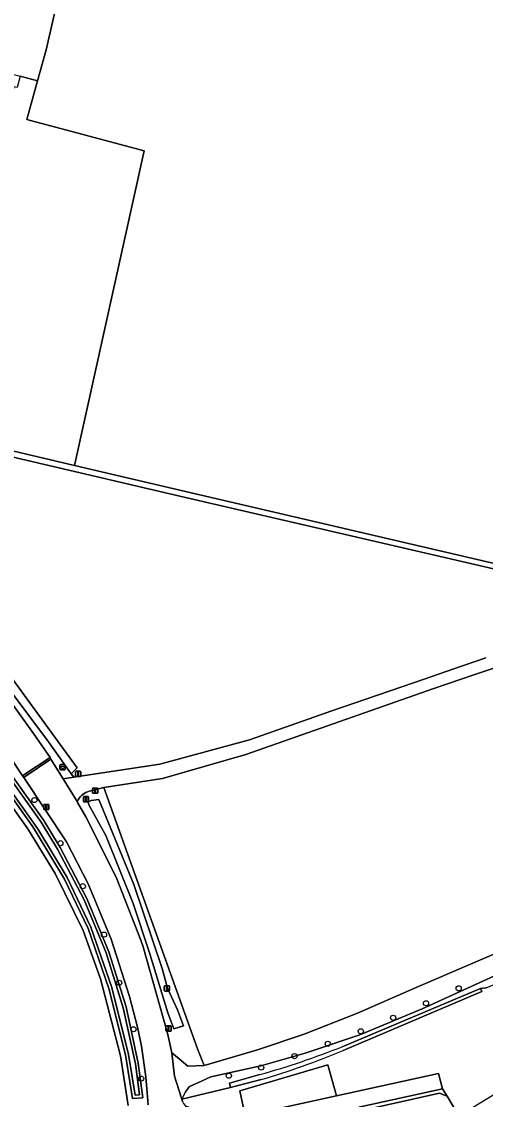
# Model space of a CAD drawing. Extents: x 160203 to 161530, y 379528 to 381797.
# Drawn here: x 160969.1 to 161056.6, y 381295.7 to 381499.2 of the extents above; entities that cross this region are included whole.
import ezdxf

# ---------------------------------------------------------------- set-up
doc = ezdxf.new("R2010")
doc.units = 0
for name, color, linetype in [('IMGEO_Afvalbak', 7, 'Continuous'), ('IMGEO_Berm_groen', 7, 'Continuous'), ('IMGEO_Boom', 7, 'Continuous'), ('IMGEO_Erf', 7, 'Continuous'), ('IMGEO_Grasland_agrarisch', 7, 'Continuous'), ('IMGEO_Grasland_overig', 7, 'Continuous'), ('IMGEO_Groenvoorziening', 7, 'Continuous'), ('IMGEO_Hek', 7, 'Continuous'), ('IMGEO_Inrit_gesloten', 7, 'Continuous'), ('IMGEO_Lichtmast', 7, 'Continuous'), ('IMGEO_Loofbos', 7, 'Continuous'), ('IMGEO_Oever', 7, 'Continuous'), ('IMGEO_Parkeervlak_open', 7, 'Continuous'), ('IMGEO_Rijbaan_lokaal_gesloten', 7, 'Continuous'), ('IMGEO_Rijbaan_lokaal_halfverhard', 7, 'Continuous'), ('IMGEO_Verkeersbordpaal', 7, 'Continuous'), ('IMGEO_Voetpad_onverhard', 7, 'Continuous'), ('IMGEO_Waterloop', 7, 'Continuous')]:
    doc.layers.add(name, color=color, linetype=linetype)

msp = doc.modelspace()

# ---------------------------------------------------------------- linework, layer by layer
at = {"layer": 'IMGEO_Afvalbak'}
for p, q in [((160976.34, 381358.04), (160976.34, 381358.84)), ((160976.34, 381358.84), (160976.34, 381358.04)), ((160976.44, 381358.94), (160977.23, 381358.94)), ((160977.23, 381358.94), (160976.44, 381358.94)), ((160977.23, 381357.94), (160976.44, 381357.94)), ((160976.44, 381357.94), (160977.23, 381357.94)), ((160977.33, 381358.84), (160977.33, 381358.04)), ((160977.33, 381358.04), (160977.33, 381358.84))]:
    msp.add_line(p, q, dxfattribs=at)
msp.add_lwpolyline([(160976.48, 381358.65), (160977.19, 381358.65), (160977.04, 381358.18), (160976.63, 381358.18), (160976.48, 381358.65)], dxfattribs=at)
for centre, start, end in [((160976.44, 381358.84), 90, 180), ((160976.44, 381358.84), 90, 180), ((160976.44, 381358.04), 180, 270), ((160976.44, 381358.04), 180, 270), ((160977.23, 381358.84), 0, 90), ((160977.23, 381358.84), 360, 90), ((160977.23, 381358.04), 270, 0), ((160977.23, 381358.04), 270, 0)]:
    msp.add_arc(centre, 0.1, start, end, dxfattribs=at)
at = {"layer": 'IMGEO_Berm_groen'}
for points in [[(160993, 381294.71), (160992.52, 381299.99), (160991.71, 381305.79), (160990.96, 381309.38), (160989.45, 381315.12), (160986.02, 381325.95), (160981.64, 381336.44), (160977.58, 381344.32), (160969.51, 381356.48), (160969.3, 381356.8), (160961.55, 381368.47), (160938.99, 381398.24), (160931.67, 381407.29), (160925.89, 381414), (160919.55, 381420.17), (160913.8, 381424.9), (160908.4, 381428.48), (160905.18, 381430.61), (160904.44, 381431.06), (160904.06, 381431.29), (160902.71, 381432.11), (160897.85, 381434.68)], [(160961.66, 381364.64), (160973.27, 381348.35), (160976.39, 381343.27), (160981.43, 381333.62), (160985.58, 381323.56), (160988.82, 381313.18), (160991.12, 381302.54), (160991.97, 381296.05), (160990.03, 381295.9), (160988.72, 381304.12), (160985.57, 381316.68), (160981.66, 381327.99), (160977.17, 381337.31), (160971.87, 381346.2), (160971.09, 381347.36), (160962.45, 381359.42)], [(160961.25, 381359.38), (160970.26, 381346.8), (160975.45, 381338.38), (160980.74, 381327.6), (160983.96, 381318.5), (160987.74, 381303.92), (160989.23, 381294.57)]]:
    msp.add_lwpolyline(points, dxfattribs=at)
at = {"layer": 'IMGEO_Boom'}
for centre in [(160971.52, 381352.23), (160976.42, 381344.08), (160980.64, 381335.96), (160984.65, 381326.83), (160987.52, 381317.73), (161051.58, 381316.68), (161045.42, 381313.87), (161039.21, 381311.13), (160990.2, 381308.96), (161033.1, 381308.58), (161026.88, 381306.22), (161020.58, 381303.89), (161008.22, 381300.2), (161014.3, 381301.73), (160991.65, 381299.65)]:
    msp.add_circle(centre, 0.489, dxfattribs=at)
at = {"layer": 'IMGEO_Erf'}
for points in [[(161056.74, 381316.8), (161055.69, 381316.68), (161055.95, 381316.06), (161029.8, 381304.97)], [(161014.28, 381299.47), (161008.55, 381297.95), (160999.32, 381295.74), (160999.48, 381295.35), (160999.68, 381294.98), (160999.9, 381294.63), (161000, 381294.5), (161002.91, 381293.2), (161006.42, 381292.4), (161011.02, 381292.56), (161011.31, 381292.62), (161010.3, 381297.31), (161026.91, 381302.23), (161028.5, 381296.39), (161047.76, 381300.61), (161048.52, 381297.71), (161049.4, 381296.31), (161051.6, 381292.62), (161061.91, 381298.93)]]:
    msp.add_lwpolyline(points, dxfattribs=at)
msp.add_arc((160973.2, 381440.03), 146.44, 286.2911, 292.7376, dxfattribs=at)
at = {"layer": 'IMGEO_Grasland_agrarisch'}
for points in [[(161123.21, 381516.23), (161087.73, 381524.31), (161000, 381544.86), (160992.01, 381546.65), (160990.26, 381544.79), (160983.38, 381535.9), (160973.76, 381493.85), (160972.12, 381488.02), (160970.08, 381480.72), (160992.22, 381474.79), (160979.1, 381415.39), (161000, 381410.48), (161094.22, 381388.52)], [(160984.64, 381354.6), (161002.27, 381305.24), (161003.56, 381302.15), (161013.64, 381305.06), (161022.45, 381308.02), (161032.46, 381311.97), (161043.1, 381316.64), (161079.16, 381332.14), (161082.6, 381333.52), (161081.92, 381335.28), (161064.56, 381379.14), (161064.06, 381379.05), (161059.17, 381377.45), (161054.46, 381375.85), (161046.68, 381373.24), (161011.39, 381360.84), (160995.68, 381356.33)]]:
    msp.add_lwpolyline(points, close=True, dxfattribs=at)
msp.add_lwpolyline([(160989.23, 381294.57), (160987.74, 381303.92), (160983.96, 381318.5), (160980.74, 381327.6), (160975.45, 381338.38), (160970.26, 381346.8), (160961.25, 381359.38)], dxfattribs=at)
at = {"layer": 'IMGEO_Grasland_overig'}
msp.add_lwpolyline([(160887, 381511.65), (160943.21, 381498.82), (160926.61, 381427.71), (160950.89, 381422.03), (160966.02, 381487.2), (160966.83, 381487.02), (160967.33, 381489.23), (160968.8, 381488.86), (160972.12, 381488.02), (160973.76, 381493.85), (160983.38, 381535.9)], dxfattribs=at)
for points in [[(160996.62, 381308.25), (160997.42, 381304.49), (160998.83, 381303.38), (161000.45, 381301.97), (161003.56, 381302.15), (161002.27, 381305.24), (160984.64, 381354.6), (160982.15, 381353.96), (160981.83, 381353.88), (160981.52, 381353.77), (160981.21, 381353.63), (160980.93, 381353.47), (160980.65, 381353.28), (160980.4, 381353.06), (160980.16, 381352.83), (160979.95, 381352.57), (160979.76, 381352.3), (160979.6, 381352.01), (160979.56, 381351.94), (160979.64, 381351.8), (160981.21, 381349.06), (160986.93, 381337.66), (160991.6, 381325.79), (160992.03, 381324.5), (160996.52, 381308.65)], [(160990.29, 381336.26), (160995.6, 381320.43), (160996.66, 381316.73), (160998.5, 381312.61), (160999.67, 381309.63), (160997.83, 381309.07), (160996.7, 381312.04), (160993.28, 381323.23), (160990.13, 381332.69), (160984.99, 381345.51), (160981.79, 381351.31), (160981.68, 381351.83), (160982.21, 381352.12), (160983.68, 381352.34)]]:
    msp.add_lwpolyline(points, close=True, dxfattribs=at)
at = {"layer": 'IMGEO_Groenvoorziening'}
for points in [[(161150.15, 381500), (161152.01, 381508.05), (161153.71, 381515.38), (161141.46, 381516.56), (161125.47, 381518.11), (161084.45, 381527.5), (161000, 381546.84), (160993.38, 381548.35), (160986.4, 381549.95), (160985.95, 381548.01), (160992.01, 381546.65), (161000, 381544.86), (161087.73, 381524.31), (161123.21, 381516.23), (161094.22, 381388.52), (161000, 381410.48), (160979.1, 381415.39), (160952.41, 381421.66), (160952.15, 381420.57), (161000, 381409.32), (161095.64, 381387.19), (161107.24, 381437.71), (161118.58, 381435.09), (161134.28, 381431.47)], [(161047.94, 381296.88), (161049.4, 381296.31), (161048.52, 381297.71), (161032.75, 381294.24), (161033.02, 381293.55)], [(161056.05, 381285.34), (161055.82, 381285.72), (161051.6, 381292.62), (161049.4, 381296.31), (161047.94, 381296.88), (161033.02, 381293.55), (161042.79, 381267.63), (161043.14, 381267.95), (161052.82, 381276.6), (161056.1, 381279.61), (161053.52, 381283.67)]]:
    msp.add_lwpolyline(points, close=True, dxfattribs=at)
for points in [[(160963.01, 381376.35), (160971.37, 381364.8), (160974.46, 381360.25), (160974.64, 381359.98), (160976.93, 381356.22), (160978.95, 381356.53), (160978.48, 381357.15), (160974.18, 381363.23), (160959.28, 381383.1)], [(161184.52, 381366.19), (161183.39, 381368.83), (161182.57, 381368.53), (161149.98, 381356.44), (161122.59, 381346.1), (161117.51, 381344.18), (161078.31, 381328.17), (161044.69, 381312.84), (161032.9, 381307.9), (161022.6, 381304.44), (161014.26, 381302.08), (161004.8, 381299.97), (161002.37, 381298.86), (161000.77, 381298.13), (161000, 381297.14), (160999.32, 381295.74), (161008.55, 381297.95), (161008.33, 381298.79), (161014.08, 381300.42)], [(161029.6, 381305.67), (161055.69, 381316.68), (161056.74, 381316.8), (161094.18, 381332.4), (161108.58, 381338.47), (161112.08, 381339.93), (161123.08, 381344.5), (161184.52, 381366.19)]]:
    msp.add_lwpolyline(points, dxfattribs=at)
msp.add_arc((160973.38, 381446.43), 151.57, 285.5768, 291.7751, dxfattribs=at)
at = {"layer": 'IMGEO_Hek'}
for points in [[(160973.76, 381493.85), (160983.38, 381535.9), (160990.26, 381544.79)], [(160952.15, 381420.57), (161000, 381409.32)], [(161095.64, 381387.19), (161000, 381409.32)], [(161033.02, 381293.55), (161047.94, 381296.88), (161049.4, 381296.31)]]:
    msp.add_lwpolyline(points, dxfattribs=at)
at = {"layer": 'IMGEO_Inrit_gesloten'}
msp.add_lwpolyline([(161029.92, 381293.61), (161032.75, 381294.24), (161048.52, 381297.71), (161047.76, 381300.61), (161028.5, 381296.39), (161011.31, 381292.62), (161011.02, 381292.56), (161006.42, 381292.4), (161002.91, 381293.2), (161000, 381294.5), (161000, 381293.99), (160999.42, 381282.45), (161000, 381282.98), (161002.55, 381285.01), (161004.77, 381286.54), (161006.51, 381287.61), (161007.8, 381288.34), (161011.4, 381289.54)], close=True, dxfattribs=at)
at = {"layer": 'IMGEO_Lichtmast'}
for p, q in [((160980.76, 381351.98), (160980.76, 381352.78)), ((160980.76, 381352.78), (160980.76, 381351.98)), ((160980.86, 381352.88), (160981.65, 381352.88)), ((160981.65, 381352.88), (160980.86, 381352.88)), ((160981.65, 381351.88), (160980.86, 381351.88)), ((160980.86, 381351.88), (160981.65, 381351.88)), ((160981.75, 381352.78), (160981.75, 381351.98)), ((160981.75, 381351.98), (160981.75, 381352.78)), ((160996.02, 381316.27), (160996.02, 381317.06)), ((160996.02, 381317.06), (160996.02, 381316.27)), ((160996.12, 381317.16), (160996.91, 381317.16)), ((160996.91, 381317.16), (160996.12, 381317.16)), ((160997.01, 381317.06), (160997.01, 381316.27)), ((160997.01, 381316.27), (160997.01, 381317.06)), ((160996.91, 381316.17), (160996.12, 381316.17)), ((160996.12, 381316.17), (160996.91, 381316.17)), ((160996.34, 381308.7), (160996.34, 381309.5)), ((160996.34, 381309.5), (160996.34, 381308.7)), ((160996.44, 381309.6), (160997.23, 381309.6)), ((160997.23, 381309.6), (160996.44, 381309.6)), ((160997.23, 381308.6), (160996.44, 381308.6)), ((160996.44, 381308.6), (160997.23, 381308.6)), ((160997.33, 381309.5), (160997.33, 381308.7)), ((160997.33, 381308.7), (160997.33, 381309.5))]:
    msp.add_line(p, q, dxfattribs=at)
for points in [[(160981.18, 381352.76), (160981.33, 381352.76), (160981.33, 381352.01), (160981.18, 381352.01), (160981.18, 381352.76)], [(160996.44, 381317.04), (160996.59, 381317.04), (160996.59, 381316.29), (160996.44, 381316.29), (160996.44, 381317.04)], [(160996.76, 381309.48), (160996.91, 381309.48), (160996.91, 381308.73), (160996.76, 381308.73), (160996.76, 381309.48)]]:
    msp.add_lwpolyline(points, dxfattribs=at)
for centre, start, end in [((160980.86, 381352.78), 90, 180), ((160980.86, 381352.78), 90, 180), ((160980.86, 381351.98), 180, 270), ((160980.86, 381351.98), 180, 270), ((160981.65, 381352.78), 0, 90), ((160981.65, 381352.78), 360, 90), ((160981.65, 381351.98), 270, 0), ((160981.65, 381351.98), 270, 0), ((160996.12, 381317.06), 90, 180), ((160996.12, 381317.06), 90, 180), ((160996.91, 381317.06), 0, 90), ((160996.91, 381317.06), 360, 90), ((160996.12, 381316.27), 180, 270), ((160996.12, 381316.27), 180, 270), ((160996.91, 381316.27), 270, 0), ((160996.91, 381316.27), 270, 0), ((160996.44, 381309.5), 90, 180), ((160996.44, 381309.5), 90, 180), ((160996.44, 381308.7), 180, 270), ((160996.44, 381308.7), 180, 270), ((160997.23, 381309.5), 0, 90), ((160997.23, 381309.5), 360, 90), ((160997.23, 381308.7), 270, 0), ((160997.23, 381308.7), 270, 0)]:
    msp.add_arc(centre, 0.1, start, end, dxfattribs=at)
at = {"layer": 'IMGEO_Loofbos'}
msp.add_lwpolyline([(160972.12, 381488.02), (160968.8, 381488.86), (160968.27, 381486.71), (160967.65, 381486.84), (160952.41, 381421.66), (160979.1, 381415.39), (160992.22, 381474.79), (160970.08, 381480.72)], close=True, dxfattribs=at)
for points in [[(161000, 381409.32), (160952.15, 381420.57), (160925.05, 381426.94)], [(160933.67, 381418.42), (160963.83, 381379.86), (160979.61, 381358.32), (160978.48, 381357.15), (160978.95, 381356.53), (160995.18, 381359.02), (161012.13, 381363.59), (161027.65, 381369.06), (161045.06, 381375.03), (161050.48, 381376.91), (161056.73, 381379.07)], [(161095.64, 381387.19), (161000, 381409.32)]]:
    msp.add_lwpolyline(points, dxfattribs=at)
at = {"layer": 'IMGEO_Oever'}
for points in [[(160961.2, 381364.31), (160972.8, 381348.04), (160975.9, 381342.99), (160980.92, 381333.38), (160985.05, 381323.37), (160988.28, 381313.03), (160990.57, 381302.44), (160991.33, 381296.56), (160990.51, 381296.5), (160989.27, 381304.23), (160986.11, 381316.84), (160982.18, 381328.21), (160977.67, 381337.58), (160972.35, 381346.5), (160971.56, 381347.68), (160962.91, 381359.75)], [(160962.45, 381359.42), (160971.09, 381347.36), (160971.87, 381346.2), (160977.17, 381337.31), (160981.66, 381327.99), (160985.57, 381316.68), (160988.72, 381304.12), (160990.03, 381295.9), (160991.97, 381296.05), (160991.12, 381302.54), (160988.82, 381313.18), (160985.58, 381323.56), (160981.43, 381333.62), (160976.39, 381343.27), (160973.27, 381348.35), (160961.66, 381364.64)]]:
    msp.add_lwpolyline(points, dxfattribs=at)
at = {"layer": 'IMGEO_Parkeervlak_open'}
msp.add_lwpolyline([(161028.5, 381296.39), (161026.91, 381302.23), (161010.3, 381297.31), (161011.31, 381292.62)], close=True, dxfattribs=at)
at = {"layer": 'IMGEO_Rijbaan_lokaal_gesloten'}
for points in [[(160927.57, 381420.1), (160925.03, 381422.57), (160920.95, 381426.1), (160917.33, 381428.91), (160912.55, 381432.02), (160910.97, 381432.97), (160907.05, 381435.34), (160904.44, 381431.06), (160905.18, 381430.61), (160908.4, 381428.48), (160913.8, 381424.9), (160919.55, 381420.17), (160925.89, 381414), (160931.67, 381407.29), (160938.99, 381398.24), (160961.55, 381368.47), (160969.3, 381356.8), (160969.55, 381356.97), (160974.46, 381360.25), (160971.37, 381364.8), (160963.01, 381376.35), (160950.18, 381393.29), (160934.19, 381412.82)], [(160974.64, 381359.98), (160974.46, 381360.25), (160969.55, 381356.97), (160969.3, 381356.8), (160969.51, 381356.48), (160969.76, 381356.65)]]:
    msp.add_lwpolyline(points, close=True, dxfattribs=at)
msp.add_lwpolyline([(160999.48, 381295.35), (160999.32, 381295.74), (160999.19, 381296.17), (160997.98, 381300.08), (160997.42, 381304.49), (160996.62, 381308.25), (160996.52, 381308.65), (160992.03, 381324.5), (160991.6, 381325.79), (160986.93, 381337.66), (160981.21, 381349.06), (160979.64, 381351.8), (160979.56, 381351.94), (160976.93, 381356.22), (160974.64, 381359.98), (160969.76, 381356.65), (160969.51, 381356.48), (160977.58, 381344.32), (160981.64, 381336.44), (160986.02, 381325.95), (160989.45, 381315.12), (160990.96, 381309.38), (160991.71, 381305.79), (160992.52, 381299.99), (160993, 381294.71)], dxfattribs=at)
at = {"layer": 'IMGEO_Rijbaan_lokaal_halfverhard'}
msp.add_lwpolyline([(161056.73, 381379.07), (161050.48, 381376.91), (161045.06, 381375.03), (161027.65, 381369.06), (161012.13, 381363.59), (160995.18, 381359.02), (160978.95, 381356.53), (160976.93, 381356.22), (160979.56, 381351.94), (160979.6, 381352.01), (160979.76, 381352.3), (160979.95, 381352.57), (160980.16, 381352.83), (160980.4, 381353.06), (160980.65, 381353.28), (160980.93, 381353.47), (160981.21, 381353.63), (160981.52, 381353.77), (160981.83, 381353.88), (160982.15, 381353.96), (160984.64, 381354.6), (160995.68, 381356.33), (161011.39, 381360.84), (161046.68, 381373.24), (161054.46, 381375.85), (161059.17, 381377.45)], dxfattribs=at)
at = {"layer": 'IMGEO_Verkeersbordpaal'}
for p, q in [((160979.28, 381356.77), (160979.28, 381357.57)), ((160979.28, 381357.57), (160979.28, 381356.77)), ((160979.38, 381357.67), (160980.17, 381357.67)), ((160980.17, 381357.67), (160979.38, 381357.67)), ((160980.27, 381357.57), (160980.27, 381356.77)), ((160980.27, 381356.77), (160980.27, 381357.57)), ((160980.17, 381356.67), (160979.38, 381356.67)), ((160979.38, 381356.67), (160980.17, 381356.67)), ((160982.47, 381353.6), (160982.47, 381354.4)), ((160982.47, 381354.4), (160982.47, 381353.6)), ((160982.57, 381354.5), (160983.36, 381354.5)), ((160983.36, 381354.5), (160982.57, 381354.5)), ((160983.36, 381353.5), (160982.57, 381353.5)), ((160982.57, 381353.5), (160983.36, 381353.5)), ((160983.46, 381354.4), (160983.46, 381353.6)), ((160983.46, 381353.6), (160983.46, 381354.4)), ((160973.27, 381350.53), (160973.27, 381351.32)), ((160973.27, 381351.32), (160973.27, 381350.53)), ((160973.37, 381351.42), (160974.16, 381351.42)), ((160974.16, 381351.42), (160973.37, 381351.42)), ((160974.26, 381351.32), (160974.26, 381350.53)), ((160974.26, 381350.53), (160974.26, 381351.32)), ((160974.16, 381350.43), (160973.37, 381350.43)), ((160973.37, 381350.43), (160974.16, 381350.43))]:
    msp.add_line(p, q, dxfattribs=at)
for points in [[(160979.7, 381357.55), (160979.85, 381357.55), (160979.85, 381356.8), (160979.7, 381356.8), (160979.7, 381357.55)], [(160982.89, 381354.38), (160983.04, 381354.38), (160983.04, 381353.62), (160982.89, 381353.62), (160982.89, 381354.38)], [(160973.69, 381351.3), (160973.84, 381351.3), (160973.84, 381350.55), (160973.69, 381350.55), (160973.69, 381351.3)]]:
    msp.add_lwpolyline(points, dxfattribs=at)
for centre, start, end in [((160979.38, 381357.57), 90, 180), ((160979.38, 381357.57), 90, 180), ((160980.17, 381357.57), 0, 90), ((160980.17, 381357.57), 360, 90), ((160979.38, 381356.77), 180, 270), ((160979.38, 381356.77), 180, 270), ((160980.17, 381356.77), 270, 0), ((160980.17, 381356.77), 270, 0), ((160982.57, 381354.4), 90, 180), ((160982.57, 381354.4), 90, 180), ((160982.57, 381353.6), 180, 270), ((160982.57, 381353.6), 180, 270), ((160983.36, 381354.4), 0, 90), ((160983.36, 381354.4), 360, 90), ((160983.36, 381353.6), 270, 0), ((160983.36, 381353.6), 270, 0), ((160973.37, 381351.32), 90, 180), ((160973.37, 381351.32), 90, 180), ((160974.16, 381351.32), 0, 90), ((160974.16, 381351.32), 360, 90), ((160973.37, 381350.53), 180, 270), ((160973.37, 381350.53), 180, 270), ((160974.16, 381350.53), 270, 0), ((160974.16, 381350.53), 270, 0)]:
    msp.add_arc(centre, 0.1, start, end, dxfattribs=at)
at = {"layer": 'IMGEO_Voetpad_onverhard'}
msp.add_lwpolyline([(161079.16, 381332.14), (161043.1, 381316.64), (161032.46, 381311.97), (161022.45, 381308.02), (161013.64, 381305.06), (161003.56, 381302.15), (161000.45, 381301.97), (160998.83, 381303.38), (160997.42, 381304.49), (160997.98, 381300.08), (160999.19, 381296.17), (160999.32, 381295.74), (161000, 381297.14), (161000.77, 381298.13), (161002.37, 381298.86), (161004.8, 381299.97), (161014.26, 381302.08), (161022.6, 381304.44), (161032.9, 381307.9), (161044.69, 381312.84), (161078.31, 381328.17)], dxfattribs=at)
at = {"layer": 'IMGEO_Waterloop'}
for points in [[(160905.25, 381439), (160904.84, 381437.99), (160907.29, 381436.74), (160907.77, 381436.49), (160910.35, 381435.18), (160915.73, 381431.81), (160920.79, 381427.97), (160924.3, 381425.07), (160927.26, 381422.41), (160935.96, 381413.05), (160937.45, 381410.82), (160959.28, 381383.1), (160974.18, 381363.23), (160978.48, 381357.15), (160979.61, 381358.32), (160963.83, 381379.86)], [(160962.91, 381359.75), (160971.56, 381347.68), (160972.35, 381346.5), (160977.67, 381337.58), (160982.18, 381328.21), (160986.11, 381316.84), (160989.27, 381304.23), (160990.51, 381296.5), (160991.33, 381296.56), (160990.57, 381302.44), (160988.28, 381313.03), (160985.05, 381323.37), (160980.92, 381333.38), (160975.9, 381342.99), (160972.8, 381348.04), (160961.2, 381364.31)], [(161055.95, 381316.06), (161055.69, 381316.68), (161029.6, 381305.67)], [(161029.8, 381304.97), (161055.95, 381316.06)], [(161014.08, 381300.42), (161008.33, 381298.79), (161008.55, 381297.95), (161014.28, 381299.47)]]:
    msp.add_lwpolyline(points, dxfattribs=at)
msp.add_lwpolyline([(160990.29, 381336.26), (160983.68, 381352.34), (160982.21, 381352.12), (160981.68, 381351.83), (160981.79, 381351.31), (160984.99, 381345.51), (160990.13, 381332.69), (160993.28, 381323.23), (160996.7, 381312.04), (160997.83, 381309.07), (160999.67, 381309.63), (160998.5, 381312.61), (160996.66, 381316.73), (160995.6, 381320.43)], close=True, dxfattribs=at)
for centre, radius, start, end in [((160973.38, 381446.43), 151.57, 285.5768, 291.7751), ((160973.2, 381440.03), 146.44, 286.2911, 292.7376)]:
    msp.add_arc(centre, radius, start, end, dxfattribs=at)

doc.saveas('drawing.dxf')
